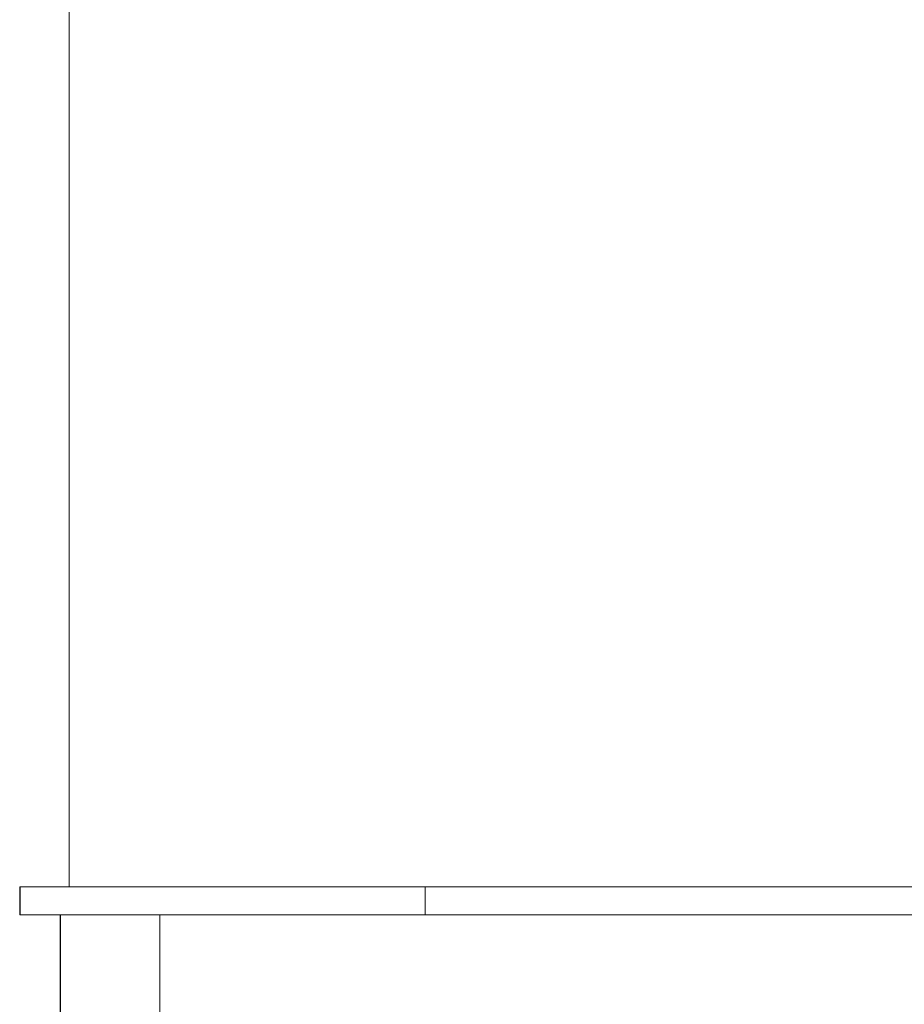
# Model space of a CAD drawing. Header units: inches. Extents: x 1 to 669, y 0 to 417.
# Tile 295 of 317: x 589.58 to 597.5, y 247.73 to 256.54. Entities that reach past the tile are written whole.
import ezdxf

# ---------------------------------------------------------------- set-up
doc = ezdxf.new("R2010")
doc.units = ezdxf.units.IN
doc.header["$LTSCALE"] = 12
doc.header["$MEASUREMENT"] = 0
doc.layers.get('0').update_dxf_attribs({"linetype": 'CONTINUOUS'})

msp = doc.modelspace()

# ---------------------------------------------------------------- linework, layer by layer
at = {"lineweight": 0}
for p, q in [((590.02125, 248.77576), (590.02125, 256.77576)), ((589.57845, 248.77576), (593.20875, 248.77576)), ((593.20875, 248.77576), (598.77846, 248.77576)), ((593.20875, 248.52576), (593.20875, 248.77576)), ((593.20875, 248.52576), (589.57845, 248.52576)), ((590.83375, 243.47277), (590.83375, 248.52576)), ((598.77846, 248.52576), (593.20875, 248.52576))]:
    msp.add_line(p, q, dxfattribs=at)
for p, q in [((589.57845, 248.77576), (589.57845, 248.52576)), ((589.94449, 237.00509), (589.94449, 248.52576))]:
    msp.add_line(p, q)

doc.saveas('drawing.dxf')
